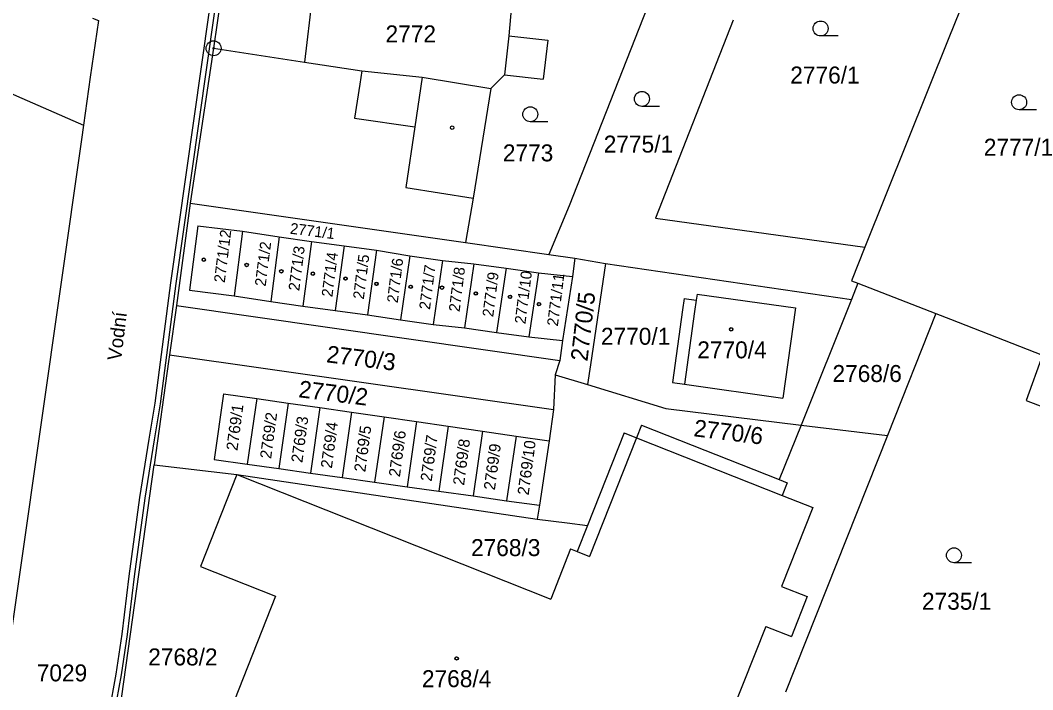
# Model space of a CAD drawing. Extents: x -593183 to -588034, y -1130415 to -1124994.
# Drawn here: x -591188 to -591086.5, y -1128203.2 to -1128136.2 of the extents above; entities that cross this region are included whole.
import ezdxf

# ---------------------------------------------------------------- set-up
doc = ezdxf.new("R2010")
doc.units = 0
for name, color, linetype in [('Vrstva 1', 7, 'Continuous'), ('Vrstva 15', 7, 'Continuous'), ('Vrstva 18', 7, 'Continuous'), ('Vrstva 19', 7, 'Continuous'), ('Vrstva 24', 7, 'Continuous'), ('Vrstva 25', 7, 'Continuous'), ('Vrstva 27', 7, 'Continuous'), ('Vrstva 4', 7, 'Continuous')]:
    doc.layers.add(name, color=color, linetype=linetype)

msp = doc.modelspace()

# ---------------------------------------------------------------- linework, layer by layer
at = {"layer": 'Vrstva 1'}
for p, q in [((-591088.04, -1128121), (-591094.88, -1128137.96)), ((-591166.45, -1128123.75), (-591168.58, -1128138.99)), ((-591138.13, -1128127.61), (-591138.99, -1128137.74)), ((-591124.23, -1128132.62), (-591132.93, -1128154.79)), ((-591180.12, -1128136.2), (-591180.96, -1128141.9)), ((-591180.73, -1128135.96), (-591180.12, -1128136.2)), ((-591116.49, -1128136.17), (-591124.29, -1128156)), ((-591138.99, -1128137.74), (-591135.09, -1128138.19)), ((-591135.09, -1128138.19), (-591135.54, -1128142.1)), ((-591094.88, -1128137.96), (-591103.32, -1128158.9)), ((-591168.58, -1128138.99), (-591170.94, -1128154.51)), ((-591180.96, -1128141.9), (-591181.62, -1128146.7)), ((-591139.44, -1128141.65), (-591140.79, -1128143.03)), ((-591139.44, -1128141.65), (-591135.54, -1128142.1)), ((-591190.72, -1128142.72), (-591181.62, -1128146.7)), ((-591140.79, -1128143.03), (-591142.56, -1128153.99)), ((-591181.62, -1128146.7), (-591181.83, -1128148.13)), ((-591181.83, -1128148.13), (-591193.5, -1128229.78)), ((-591170.94, -1128154.51), (-591172.29, -1128164.77)), ((-591170.94, -1128154.51), (-591143.33, -1128158.46)), ((-591142.56, -1128153.99), (-591143.33, -1128158.46)), ((-591132.93, -1128154.79), (-591134.97, -1128159.66)), ((-591124.29, -1128156), (-591103.32, -1128158.9)), ((-591170.17, -1128156.78), (-591171, -1128163.23)), ((-591170.17, -1128156.78), (-591165.7, -1128157.3)), ((-591165.7, -1128157.3), (-591166.53, -1128163.8)), ((-591165.7, -1128157.3), (-591162.01, -1128157.89)), ((-591162.01, -1128157.89), (-591162.86, -1128164.36)), ((-591162.01, -1128157.89), (-591158.76, -1128158.33)), ((-591158.76, -1128158.33), (-591159.63, -1128164.81)), ((-591158.76, -1128158.33), (-591155.51, -1128158.78)), ((-591155.51, -1128158.78), (-591156.39, -1128165.25)), ((-591155.51, -1128158.78), (-591152.26, -1128159.23)), ((-591143.33, -1128158.46), (-591134.97, -1128159.66)), ((-591152.26, -1128159.23), (-591153.16, -1128165.69)), ((-591152.26, -1128159.23), (-591148.92, -1128159.77)), ((-591148.92, -1128159.77), (-591149.84, -1128166.2)), ((-591148.92, -1128159.77), (-591145.65, -1128160.24)), ((-591134.97, -1128159.66), (-591132.38, -1128160)), ((-591103.32, -1128158.9), (-591104.65, -1128162.27)), ((-591145.65, -1128160.24), (-591146.58, -1128166.67)), ((-591145.65, -1128160.24), (-591142.51, -1128160.58)), ((-591142.51, -1128160.58), (-591143.45, -1128167.01)), ((-591142.51, -1128160.58), (-591139.26, -1128161.03)), ((-591132.38, -1128160), (-591132.62, -1128161.85)), ((-591132.38, -1128160), (-591129.31, -1128160.56)), ((-591129.31, -1128160.56), (-591130.8, -1128170.7)), ((-591129.31, -1128160.56), (-591104.65, -1128164.14)), ((-591139.26, -1128161.03), (-591140.22, -1128167.46)), ((-591139.26, -1128161.03), (-591136.01, -1128161.48)), ((-591136.01, -1128161.48), (-591136.99, -1128167.9)), ((-591136.01, -1128161.48), (-591132.62, -1128161.85)), ((-591132.62, -1128161.85), (-591133.61, -1128168.28)), ((-591104.65, -1128162.27), (-591104.02, -1128162.52)), ((-591104.02, -1128162.52), (-591104.65, -1128164.14)), ((-591104.02, -1128162.52), (-591096.19, -1128165.57)), ((-591171, -1128163.23), (-591166.53, -1128163.8)), ((-591166.53, -1128163.8), (-591162.86, -1128164.36)), ((-591120.12, -1128163.61), (-591120.21, -1128164.23)), ((-591120.12, -1128163.61), (-591110.24, -1128165)), ((-591172.29, -1128164.77), (-591172.99, -1128169.71)), ((-591172.29, -1128164.77), (-591133.87, -1128170.26)), ((-591162.86, -1128164.36), (-591159.63, -1128164.81)), ((-591159.63, -1128164.81), (-591156.39, -1128165.25)), ((-591121.41, -1128164.06), (-591121.57, -1128165.19)), ((-591121.41, -1128164.06), (-591120.21, -1128164.23)), ((-591104.65, -1128164.14), (-591109.7, -1128176.73)), ((-591156.39, -1128165.25), (-591153.16, -1128165.69)), ((-591153.16, -1128165.69), (-591149.84, -1128166.2)), ((-591121.57, -1128165.19), (-591122.57, -1128172.46)), ((-591110.24, -1128165), (-591111.51, -1128174.03)), ((-591096.19, -1128165.57), (-591101.03, -1128177.79)), ((-591096.19, -1128165.57), (-591094.71, -1128166.13)), ((-591149.84, -1128166.2), (-591146.58, -1128166.67)), ((-591146.58, -1128166.67), (-591143.45, -1128167.01)), ((-591094.71, -1128166.13), (-591085.49, -1128169.73)), ((-591143.45, -1128167.01), (-591140.22, -1128167.46)), ((-591140.22, -1128167.46), (-591136.99, -1128167.9)), ((-591136.99, -1128167.9), (-591133.61, -1128168.28)), ((-591133.61, -1128168.28), (-591133.87, -1128170.26)), ((-591172.99, -1128169.71), (-591173.12, -1128170.36)), ((-591172.99, -1128169.71), (-591134.53, -1128175.18)), ((-591085.49, -1128169.73), (-591087.14, -1128174.27)), ((-591173.12, -1128170.36), (-591174.54, -1128180.72)), ((-591133.87, -1128170.26), (-591134.33, -1128171.7)), ((-591130.8, -1128170.7), (-591131.09, -1128172.68)), ((-591134.33, -1128171.7), (-591134.53, -1128175.18)), ((-591134.33, -1128171.7), (-591131.09, -1128172.68)), ((-591131.09, -1128172.68), (-591123.24, -1128175.07)), ((-591122.57, -1128172.46), (-591121.37, -1128172.63)), ((-591121.37, -1128172.63), (-591111.51, -1128174.03)), ((-591167.58, -1128173.62), (-591168.53, -1128180.2)), ((-591167.58, -1128173.62), (-591164.26, -1128174.08)), ((-591164.26, -1128174.08), (-591165.22, -1128180.66)), ((-591164.26, -1128174.08), (-591161.1, -1128174.53)), ((-591161.1, -1128174.53), (-591162.05, -1128181.1)), ((-591161.1, -1128174.53), (-591157.93, -1128174.99)), ((-591157.93, -1128174.99), (-591158.88, -1128181.55)), ((-591157.93, -1128174.99), (-591154.77, -1128175.45)), ((-591087.14, -1128174.27), (-591073.25, -1128179.63)), ((-591154.77, -1128175.45), (-591155.71, -1128181.99)), ((-591154.77, -1128175.45), (-591151.5, -1128175.92)), ((-591151.5, -1128175.92), (-591152.44, -1128182.45)), ((-591151.5, -1128175.92), (-591148.24, -1128176.39)), ((-591134.53, -1128175.18), (-591134.95, -1128178.31)), ((-591123.24, -1128175.07), (-591109.7, -1128176.73)), ((-591148.24, -1128176.39), (-591149.18, -1128182.91)), ((-591148.24, -1128176.39), (-591145.07, -1128176.85)), ((-591145.07, -1128176.85), (-591146.01, -1128183.36)), ((-591145.07, -1128176.85), (-591141.63, -1128177.35)), ((-591125.68, -1128176.74), (-591126.18, -1128178)), ((-591125.68, -1128176.74), (-591111.89, -1128182.2)), ((-591109.7, -1128176.73), (-591111.89, -1128182.2)), ((-591109.7, -1128176.73), (-591101.03, -1128177.79)), ((-591141.63, -1128177.35), (-591142.56, -1128183.84)), ((-591141.63, -1128177.35), (-591138.25, -1128177.84)), ((-591138.25, -1128177.84), (-591139.21, -1128184.31)), ((-591138.25, -1128177.84), (-591134.95, -1128178.31)), ((-591127.43, -1128177.5), (-591131.12, -1128186.81)), ((-591127.43, -1128177.5), (-591126.18, -1128178)), ((-591101.03, -1128177.79), (-591111.26, -1128203.48)), ((-591134.95, -1128178.31), (-591135.93, -1128184.77)), ((-591178.42, -1128208.43), (-591174.54, -1128180.72)), ((-591174.54, -1128180.72), (-591166.26, -1128181.69)), ((-591168.53, -1128180.2), (-591165.22, -1128180.66)), ((-591165.22, -1128180.66), (-591162.05, -1128181.1)), ((-591162.05, -1128181.1), (-591158.88, -1128181.55)), ((-591166.26, -1128181.69), (-591169.9, -1128190.9)), ((-591166.26, -1128181.69), (-591136.16, -1128186.16)), ((-591166.26, -1128181.69), (-591134.79, -1128194.16)), ((-591158.88, -1128181.55), (-591155.71, -1128181.99)), ((-591155.71, -1128181.99), (-591152.44, -1128182.45)), ((-591152.44, -1128182.45), (-591149.18, -1128182.91)), ((-591149.18, -1128182.91), (-591146.01, -1128183.36)), ((-591111.89, -1128182.2), (-591111.09, -1128182.52)), ((-591111.09, -1128182.52), (-591111.58, -1128183.78)), ((-591146.01, -1128183.36), (-591142.56, -1128183.84)), ((-591142.56, -1128183.84), (-591139.21, -1128184.31)), ((-591111.58, -1128183.78), (-591108.51, -1128185)), ((-591139.21, -1128184.31), (-591135.93, -1128184.77)), ((-591135.93, -1128184.77), (-591136.16, -1128186.16)), ((-591108.51, -1128185), (-591111.65, -1128192.9)), ((-591136.16, -1128186.16), (-591133.13, -1128186.53)), ((-591133.13, -1128186.53), (-591131.12, -1128186.81)), ((-591131.12, -1128186.81), (-591132.15, -1128189.4)), ((-591132.8, -1128189.14), (-591134.79, -1128194.16)), ((-591132.8, -1128189.14), (-591132.15, -1128189.4)), ((-591169.9, -1128190.9), (-591162.37, -1128193.88)), ((-591111.65, -1128192.9), (-591109.09, -1128193.91)), ((-591162.37, -1128193.88), (-591167.97, -1128208.01)), ((-591109.09, -1128193.91), (-591110.67, -1128197.91)), ((-591113.23, -1128196.9), (-591124.47, -1128225.25)), ((-591113.23, -1128196.9), (-591110.67, -1128197.91))]:
    msp.add_line(p, q, dxfattribs=at)
at = {"layer": 'Vrstva 24'}
for radius in [0.75, 0.0903]:
    msp.add_circle((-591168.58, -1128138.99), radius, dxfattribs=at)
at = {"layer": 'Vrstva 25'}
for p, q in [((-591105.99, -1128137.76), (-591107.74, -1128137.76)), ((-591123.9, -1128144.81), (-591125.65, -1128144.81)), ((-591086.09, -1128145.15), (-591087.84, -1128145.15)), ((-591135.09, -1128146.35), (-591136.84, -1128146.35)), ((-591092.62, -1128190.53), (-591094.37, -1128190.53))]:
    msp.add_line(p, q, dxfattribs=at)
for centre, radius in [((-591107.74, -1128137.01), 0.75), ((-591125.65, -1128144.06), 0.75), ((-591087.84, -1128144.4), 0.75), ((-591136.84, -1128145.6), 0.75), ((-591144.67, -1128146.95), 0.175), ((-591169.57, -1128160.17), 0.175), ((-591169.57, -1128160.17), 0.15), ((-591165.27, -1128160.7), 0.175), ((-591165.27, -1128160.7), 0.15), ((-591161.79, -1128161.33), 0.175), ((-591161.79, -1128161.33), 0.15), ((-591158.64, -1128161.57), 0.175), ((-591158.64, -1128161.57), 0.15), ((-591155.36, -1128162.06), 0.175), ((-591155.36, -1128162.06), 0.15), ((-591152.26, -1128162.59), 0.175), ((-591152.26, -1128162.59), 0.15), ((-591148.83, -1128162.88), 0.175), ((-591148.83, -1128162.88), 0.15), ((-591145.69, -1128162.97), 0.175), ((-591145.69, -1128162.97), 0.15), ((-591142.3, -1128163.55), 0.175), ((-591142.3, -1128163.55), 0.15), ((-591138.87, -1128163.89), 0.175), ((-591138.87, -1128163.89), 0.15), ((-591135.97, -1128164.62), 0.175), ((-591135.97, -1128164.62), 0.15), ((-591116.7, -1128167.14), 0.175), ((-591116.7, -1128167.14), 0.15), ((-591094.37, -1128189.78), 0.75), ((-591144.22, -1128200.11), 0.175), ((-591144.22, -1128200.11), 0.15)]:
    msp.add_circle(centre, radius, dxfattribs=at)
at = {"layer": 'Vrstva 27'}
for p, q in [((-591172.87, -1128162.49), (-591169, -1128135.21)), ((-591168.5, -1128135.27), (-591172.37, -1128162.55)), ((-591174.44, -1128174.53), (-591172.87, -1128162.49)), ((-591172.37, -1128162.55), (-591173.95, -1128174.6)), ((-591175.04, -1128178.15), (-591174.44, -1128174.53)), ((-591173.95, -1128174.6), (-591174.55, -1128178.23)), ((-591175.99, -1128183.98), (-591175.04, -1128178.15)), ((-591174.55, -1128178.23), (-591175.49, -1128184.06)), ((-591177.04, -1128191.86), (-591175.99, -1128183.98)), ((-591175.49, -1128184.06), (-591176.54, -1128191.92)), ((-591177.75, -1128197.67), (-591177.04, -1128191.86)), ((-591176.54, -1128191.92), (-591177.25, -1128197.73)), ((-591178.36, -1128201.69), (-591177.75, -1128197.67)), ((-591177.25, -1128197.73), (-591177.86, -1128201.77)), ((-591179.64, -1128208.73), (-591178.36, -1128201.69)), ((-591177.86, -1128201.77), (-591179.14, -1128208.81))]:
    msp.add_line(p, q, dxfattribs=at)
at = {"layer": 'Vrstva 4'}
for p, q in [((-591157.87, -1128127.01), (-591159.48, -1128140.39)), ((-591138.99, -1128137.74), (-591139.44, -1128141.65)), ((-591168.58, -1128138.99), (-591159.48, -1128140.39)), ((-591159.48, -1128140.39), (-591153.72, -1128141.24)), ((-591153.72, -1128141.24), (-591153.93, -1128142.59)), ((-591153.72, -1128141.24), (-591147.69, -1128141.89)), ((-591147.69, -1128141.89), (-591148.42, -1128146.87)), ((-591147.69, -1128141.89), (-591140.79, -1128143.03)), ((-591153.93, -1128142.59), (-591154.47, -1128145.99)), ((-591154.47, -1128145.99), (-591148.42, -1128146.87)), ((-591148.42, -1128146.87), (-591149.32, -1128152.95)), ((-591149.32, -1128152.95), (-591142.56, -1128153.99)), ((-591120.21, -1128164.23), (-591120.37, -1128165.36)), ((-591120.37, -1128165.36), (-591121.37, -1128172.63)), ((-591126.18, -1128178), (-591130.89, -1128189.9)), ((-591126.18, -1128178), (-591111.58, -1128183.78)), ((-591132.15, -1128189.4), (-591130.89, -1128189.9))]:
    msp.add_line(p, q, dxfattribs=at)

# ---------------------------------------------------------------- texts
at = {"layer": 'Vrstva 15'}
msp.add_text('Vodní', height=1.4, rotation=83.047, dxfattribs=at).set_placement((-591177.86, -1128170.34))
at = {"layer": 'Vrstva 18'}
for s, p in [('2776/1', (-591110.78, -1128142.52)), ('2773', (-591139.59, -1128150.32)), ('2775/1', (-591129.48, -1128149.44)), ('2777/1', (-591091.38, -1128149.75)), ('2770/1', (-591129.76, -1128168.69)), ('2768/6', (-591106.55, -1128172.42)), ('2768/3', (-591142.78, -1128189.86)), ('2735/1', (-591097.58, -1128195.23)), ('2768/2', (-591175.14, -1128200.81)), ('7029', (-591186.31, -1128202.41))]:
    msp.add_text(s, height=1.7, dxfattribs=at).set_placement(p)
for s, height, rotation, p in [('2771/1', 1.1, 352.928, (-591160.97, -1128157.56)), ('2770/5', 1.7, 83.418, (-591131.11, -1128170.4)), ('2770/3', 1.7, 352.928, (-591157.34, -1128170.44)), ('2770/2', 1.7, 352.928, (-591160.13, -1128173.94)), ('2769/1', 1.14, 82.4054, (-591166.2, -1128179.34)), ('2769/2', 1.14, 82.4054, (-591162.82, -1128180.16)), ('2769/3', 1.14, 82.4054, (-591159.69, -1128180.56)), ('2769/4', 1.14, 82.4054, (-591156.73, -1128181.12)), ('2769/5', 1.14, 82.4054, (-591153.38, -1128181.49)), ('2770/6', 1.7, 353.0104, (-591120.52, -1128177.85)), ('2769/6', 1.14, 82.4054, (-591149.91, -1128181.98)), ('2769/7', 1.14, 82.4054, (-591146.73, -1128182.43)), ('2769/8', 1.14, 82.4054, (-591143.48, -1128182.82)), ('2769/9', 1.14, 82.4054, (-591140.39, -1128183.3)), ('2769/10', 1.14, 82.4054, (-591137.01, -1128183.81))]:
    msp.add_text(s, height=height, rotation=rotation, dxfattribs=at).set_placement(p)
at = {"layer": 'Vrstva 19'}
for s, p in [('2772', (-591151.35, -1128138.4)), ('2770/4', (-591120.1, -1128170.05)), ('2768/4', (-591147.7, -1128202.99))]:
    msp.add_text(s, height=1.7, dxfattribs=at).set_placement(p)
for s, p in [('2771/12', (-591167.47, -1128162.52)), ('2771/2', (-591163.37, -1128162.89)), ('2771/3', (-591160, -1128163.34)), ('2771/4', (-591156.68, -1128163.95)), ('2771/5', (-591153.53, -1128164.18)), ('2771/6', (-591150.13, -1128164.55)), ('2771/7', (-591146.9, -1128165.22)), ('2771/8', (-591143.93, -1128165.44)), ('2771/9', (-591140.56, -1128165.95)), ('2771/10', (-591137.33, -1128166.65)), ('2771/11', (-591134.08, -1128166.88))]:
    msp.add_text(s, height=1.1, rotation=82.794, dxfattribs=at).set_placement(p)

doc.saveas('drawing.dxf')
